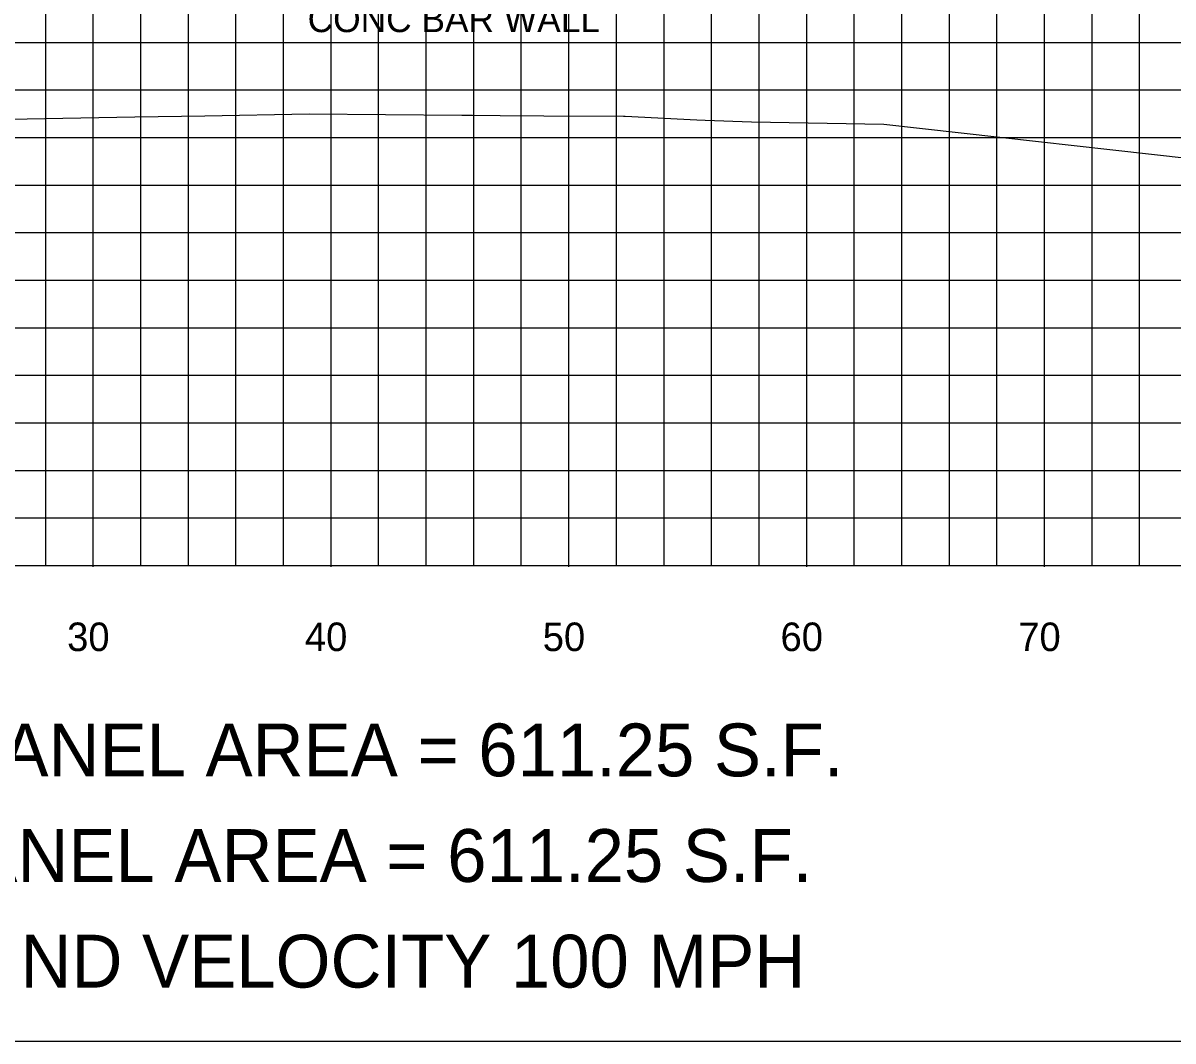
# Model space of a CAD drawing. Extents: x 1797809 to 2198143, y 249608 to 1237864.
# Drawn here: x 2197111.75 to 2197160.11, y 1237228.05 to 1237270.86 of the extents above; entities that cross this region are included whole.
import ezdxf

# ---------------------------------------------------------------- set-up
doc = ezdxf.new("R2010")
doc.units = 0
for name, color, linetype in [('10', 7, 'Continuous'), ('3', 7, 'Continuous'), ('60', 7, 'Continuous'), ('DESIGN - SHEET - Light Grid', 7, 'Continuous'), ('GSSHT', 7, 'Continuous'), ('Level 55', 7, 'Continuous')]:
    doc.layers.add(name, color=color, linetype=linetype)

msp = doc.modelspace()

# ---------------------------------------------------------------- linework, layer by layer
at = {"layer": '3'}
msp.add_line((2196934.707, 1237228.046), (2197234.707, 1237228.046), dxfattribs=at)
at = {"layer": '60'}
for p, q in [((2196954.707, 1237248.046), (2197214.707, 1237248.046)), ((2197114.707, 1237247.986), (2197114.707, 1237248.046)), ((2197124.707, 1237247.986), (2197124.707, 1237248.046)), ((2197134.707, 1237247.986), (2197134.707, 1237248.046)), ((2197144.707, 1237247.986), (2197144.707, 1237248.046)), ((2197154.707, 1237247.986), (2197154.707, 1237248.046))]:
    msp.add_line(p, q, dxfattribs=at)
at = {"layer": 'DESIGN - SHEET - Light Grid'}
msp.add_lwpolyline([(2197099.055, 1237266.59), (2197116.449, 1237266.917), (2197119.403, 1237266.958), (2197123.784, 1237267.047), (2197130.205, 1237266.987), (2197130.656, 1237266.984), (2197131.821, 1237266.976), (2197133.659, 1237266.963), (2197136.997, 1237266.939), (2197137.038, 1237266.939), (2197137.069, 1237266.938), (2197140.089, 1237266.784), (2197140.436, 1237266.772), (2197142.385, 1237266.707), (2197147.953, 1237266.612), (2197162.458, 1237264.978)], dxfattribs=at)
at = {"layer": 'GSSHT'}
for p, q in [((2197112.707, 1237248.046), (2197112.707, 1237318.046)), ((2197114.707, 1237248.046), (2197114.707, 1237318.046)), ((2197116.707, 1237248.046), (2197116.707, 1237318.046)), ((2197118.707, 1237248.046), (2197118.707, 1237318.046)), ((2197120.707, 1237248.046), (2197120.707, 1237318.046)), ((2197122.707, 1237248.046), (2197122.707, 1237318.046)), ((2197124.707, 1237248.046), (2197124.707, 1237318.046)), ((2197126.707, 1237248.046), (2197126.707, 1237318.046)), ((2197128.707, 1237248.046), (2197128.707, 1237318.046)), ((2197130.707, 1237248.046), (2197130.707, 1237318.046)), ((2197132.707, 1237248.046), (2197132.707, 1237318.046)), ((2197134.707, 1237248.046), (2197134.707, 1237318.046)), ((2197136.707, 1237248.046), (2197136.707, 1237318.046)), ((2197138.707, 1237248.046), (2197138.707, 1237318.046)), ((2197140.707, 1237248.046), (2197140.707, 1237318.046)), ((2197142.707, 1237248.046), (2197142.707, 1237318.046)), ((2197144.707, 1237248.046), (2197144.707, 1237318.046)), ((2197146.707, 1237248.046), (2197146.707, 1237318.046)), ((2197148.707, 1237248.046), (2197148.707, 1237318.046)), ((2197150.707, 1237248.046), (2197150.707, 1237318.046)), ((2197152.707, 1237248.046), (2197152.707, 1237318.046)), ((2197154.707, 1237248.046), (2197154.707, 1237318.046)), ((2197156.707, 1237248.046), (2197156.707, 1237318.046)), ((2197158.707, 1237248.046), (2197158.707, 1237318.046)), ((2196954.707, 1237270.046), (2197214.707, 1237270.046)), ((2196954.707, 1237268.046), (2197214.707, 1237268.046)), ((2196954.707, 1237266.046), (2197214.707, 1237266.046)), ((2196954.707, 1237264.046), (2197214.707, 1237264.046)), ((2196954.707, 1237262.046), (2197214.707, 1237262.046)), ((2196954.707, 1237260.046), (2197214.707, 1237260.046)), ((2196954.707, 1237258.046), (2197214.707, 1237258.046)), ((2196954.707, 1237256.046), (2197214.707, 1237256.046)), ((2196954.707, 1237254.046), (2197214.707, 1237254.046)), ((2196954.707, 1237252.046), (2197214.707, 1237252.046)), ((2196954.707, 1237250.046), (2197214.707, 1237250.046)), ((2196954.707, 1237248.046), (2197214.707, 1237248.046))]:
    msp.add_line(p, q, dxfattribs=at)

# ---------------------------------------------------------------- texts
at = {"layer": '10'}
for s, p in [('30', (2197113.606, 1237244.446)), ('40', (2197123.606, 1237244.446)), ('50', (2197133.606, 1237244.446)), ('60', (2197143.606, 1237244.446)), ('70', (2197153.606, 1237244.446))]:
    msp.add_text(s, height=1.2, dxfattribs=at).set_placement(p)
at = {"layer": 'Level 55'}
msp.add_text('CONC BAR WALL', height=1.11046, rotation=360, dxfattribs=at).set_placement((2197123.721, 1237270.477))
for s, p in [('DESIGN SIGN PANEL AREA = 611.25 S.F.', (2197088.564, 1237239.178)), ('REQD SIGN PANEL AREA = 611.25 S.F.', (2197090.062, 1237234.736)), ('DESIGN WIND VELOCITY 100 MPH', (2197095.803, 1237230.294))]:
    msp.add_text(s, height=2.22092, dxfattribs=at).set_placement(p)

doc.saveas('drawing.dxf')
